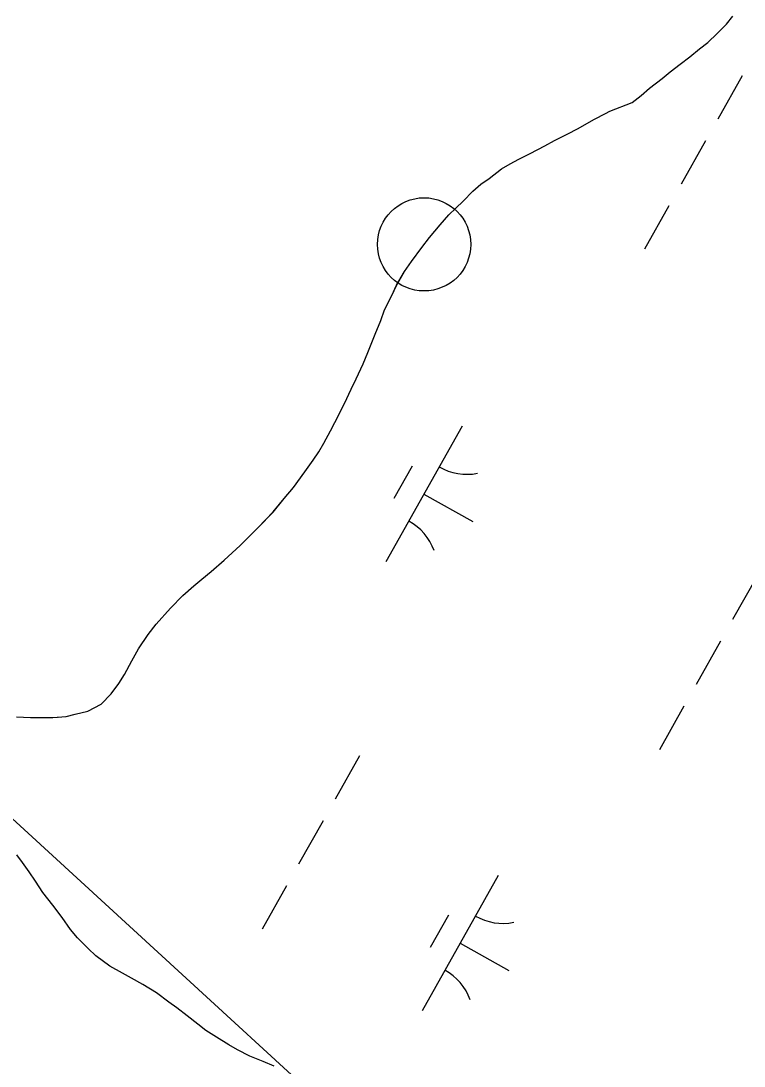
# Model space of a CAD drawing. Extents: x 3913936 to 3933962, y 195330 to 217741.
# Drawn here: x 3929803.2 to 3930035.8, y 207822.3 to 208158.6 of the extents above; entities that cross this region are included whole.
import ezdxf

# ---------------------------------------------------------------- set-up
doc = ezdxf.new("R2010")
doc.units = 0
for name, color, linetype in [('V-ROAD-CNTR', 7, 'Continuous'), ('V-TOPO-SHOR', 7, 'Continuous'), ('V-TOPO-TOWR', 7, 'Continuous'), ('V-WETL-SWMP', 7, 'Continuous')]:
    doc.layers.add(name, color=color, linetype=linetype)

msp = doc.modelspace()

# ---------------------------------------------------------------- linework, layer by layer
at = {"layer": 'V-ROAD-CNTR'}
msp.add_lwpolyline([(3930823.01, 206963.04), (3929039.41, 208600.73), (3929049.15, 208577.59), (3929046.49, 208558.09), (3929032.64, 208528.59), (3928993.92, 208459.57), (3928970.67, 208420.27), (3928954.36, 208384.07), (3928945.59, 208353.96), (3928950.18, 208316.41), (3928961.96, 208239.89), (3928974.02, 208141.9), (3928981.7, 208066.95), (3928978.5, 208011.84), (3928972.63, 207973.03), (3928962.24, 207947.24), (3928936.56, 207903.58), (3928904.2, 207841.96)], dxfattribs=at)
at = {"layer": 'V-TOPO-SHOR'}
for points in [[(3929801.81, 207934.71), (3929806.36, 207934.41), (3929810.22, 207934.51), (3929813.49, 207934.51), (3929817.75, 207934.8), (3929820.71, 207935.49), (3929824.77, 207936.48), (3929829.03, 207938.75), (3929832.3, 207942.11), (3929834.68, 207945.38), (3929836.56, 207948.25), (3929838.94, 207952.7), (3929841.02, 207956.56), (3929844.19, 207961.21), (3929846.77, 207964.47), (3929851.32, 207969.62), (3929855.28, 207973.67), (3929858.85, 207976.84), (3929861.43, 207979.01), (3929864.39, 207981.39), (3929868.55, 207985.05), (3929871.13, 207987.42), (3929873.71, 207989.79), (3929877.17, 207993.26), (3929879.45, 207995.43), (3929884.3, 208000.57), (3929887.87, 208004.93), (3929890.84, 208008.49), (3929894.5, 208013.44), (3929897.18, 208017.2), (3929899.06, 208019.96), (3929900.65, 208022.74), (3929902.83, 208026.69), (3929904.22, 208029.36), (3929907.29, 208035.5), (3929909.47, 208040.05), (3929911.06, 208043.41), (3929913.33, 208048.26), (3929914.82, 208051.83), (3929917.2, 208057.76), (3929918.99, 208062.21), (3929920.18, 208065.58), (3929922.46, 208070.23), (3929924.04, 208073.49), (3929926.62, 208077.95), (3929928.8, 208081.11), (3929932.17, 208085.66), (3929934.64, 208088.93), (3929938.01, 208092.98), (3929940.88, 208096.15), (3929943.06, 208098.33), (3929945.44, 208100.6), (3929948.51, 208103.77), (3929951.08, 208106.04), (3929953.76, 208107.82), (3929957.72, 208110.99), (3929960.59, 208112.57), (3929963.36, 208114.05), (3929967.03, 208115.93), (3929971.68, 208118.4), (3929974.85, 208120.08), (3929979.1, 208122.25), (3929982.18, 208123.84), (3929987.72, 208126.9), (3929991.18, 208128.78), (3929992.57, 208129.57), (3929999.8, 208132.34), (3930002.67, 208134.61), (3930005.34, 208136.89), (3930009.41, 208140.05), (3930011.98, 208142.13), (3930015.25, 208144.6), (3930018.32, 208146.97), (3930021.49, 208149.55), (3930024.16, 208151.62), (3930027.13, 208154.49), (3930030.1, 208157.46), (3930032.18, 208160.13)], [(3929884.68, 207822.31), (3929881.12, 207823.8), (3929876.86, 207825.49), (3929872.9, 207827.57), (3929870.13, 207829.15), (3929866.08, 207831.63), (3929862.71, 207833.81), (3929860.14, 207835.79), (3929856.68, 207838.47), (3929853.41, 207841.04), (3929850.84, 207842.83), (3929846.88, 207845.9), (3929842.43, 207848.57), (3929838.77, 207850.65), (3929835.9, 207852.24), (3929831.85, 207854.42), (3929827.29, 207857.79), (3929824.82, 207860.17), (3929821.46, 207863.63), (3929819.19, 207866.3), (3929816.51, 207870.07), (3929813.45, 207874.13), (3929810.28, 207878.19), (3929807.91, 207881.85), (3929805.93, 207884.82), (3929803.76, 207887.8), (3929801.88, 207890.27)]]:
    msp.add_lwpolyline(points, dxfattribs=at)
at = {"layer": 'V-TOPO-TOWR'}
msp.add_line((3929932.88, 208086.67), (3929932.88, 208086.67), dxfattribs=at)
msp.add_circle((3929932.88, 208086.67), 15, dxfattribs=at)
at = {"layer": 'V-WETL-SWMP'}
for p, q in [((3930030.1, 208157.46), (3930032.18, 208160.13)), ((3930027.13, 208154.49), (3930030.1, 208157.46)), ((3930024.16, 208151.62), (3930027.13, 208154.49)), ((3930018.32, 208146.97), (3930021.49, 208149.55)), ((3930021.49, 208149.55), (3930024.16, 208151.62)), ((3930015.25, 208144.6), (3930018.32, 208146.97)), ((3930009.41, 208140.05), (3930011.98, 208142.13)), ((3930011.98, 208142.13), (3930015.25, 208144.6)), ((3930005.34, 208136.89), (3930009.41, 208140.05)), ((3930035.12, 208140.91), (3930027.28, 208126.97)), ((3930002.67, 208134.61), (3930005.34, 208136.89)), ((3929992.57, 208129.57), (3929999.8, 208132.34)), ((3929999.8, 208132.34), (3930002.67, 208134.61)), ((3929987.72, 208126.9), (3929991.19, 208128.78)), ((3929991.19, 208128.78), (3929992.57, 208129.57)), ((3929982.18, 208123.84), (3929987.72, 208126.9)), ((3929974.85, 208120.08), (3929979.1, 208122.26)), ((3929979.1, 208122.26), (3929982.18, 208123.84)), ((3929967.03, 208115.93), (3929971.68, 208118.4)), ((3929971.68, 208118.4), (3929974.85, 208120.08)), ((3930023.36, 208119.99), (3930015.52, 208106.05)), ((3929963.36, 208114.05), (3929967.03, 208115.93)), ((3929957.72, 208110.99), (3929960.59, 208112.57)), ((3929960.59, 208112.57), (3929963.36, 208114.05)), ((3929953.76, 208107.82), (3929957.72, 208110.99)), ((3929948.51, 208103.77), (3929951.08, 208106.04)), ((3929951.08, 208106.04), (3929953.76, 208107.82)), ((3929945.44, 208100.6), (3929948.51, 208103.77)), ((3929940.88, 208096.15), (3929943.06, 208098.33)), ((3929943.06, 208098.33), (3929945.44, 208100.6)), ((3930011.6, 208099.07), (3930003.76, 208085.13)), ((3929938.01, 208092.99), (3929940.88, 208096.15)), ((3929934.64, 208088.93), (3929938.01, 208092.99)), ((3929932.17, 208085.67), (3929934.64, 208088.93)), ((3929928.8, 208081.11), (3929932.17, 208085.67)), ((3929924.04, 208073.5), (3929926.62, 208077.95)), ((3929926.62, 208077.95), (3929928.8, 208081.11)), ((3929922.46, 208070.23), (3929924.04, 208073.5)), ((3929920.18, 208065.58), (3929922.46, 208070.23)), ((3929918.99, 208062.21), (3929920.18, 208065.58)), ((3929917.2, 208057.76), (3929918.99, 208062.21)), ((3929914.82, 208051.83), (3929917.2, 208057.76)), ((3929913.33, 208048.26), (3929914.82, 208051.83)), ((3929911.06, 208043.42), (3929913.33, 208048.26)), ((3929909.47, 208040.05), (3929911.06, 208043.42)), ((3929907.29, 208035.5), (3929909.47, 208040.05)), ((3929904.22, 208029.36), (3929907.29, 208035.5)), ((3929902.83, 208026.69), (3929904.22, 208029.36)), ((3929945.1, 208028.14), (3929920.59, 207984.55)), ((3929900.65, 208022.74), (3929902.83, 208026.69)), ((3929899.06, 208019.96), (3929900.65, 208022.74)), ((3929897.18, 208017.2), (3929899.06, 208019.96)), ((3929894.5, 208013.44), (3929897.18, 208017.2)), ((3929929.06, 208015.36), (3929923.18, 208004.9)), ((3929890.84, 208008.49), (3929894.5, 208013.44)), ((3929887.87, 208004.93), (3929890.84, 208008.49)), ((3929884.3, 208000.58), (3929887.87, 208004.93)), ((3929932.85, 208006.35), (3929948.54, 207997.53)), ((3929879.45, 207995.43), (3929884.3, 208000.58)), ((3929877.17, 207993.26), (3929879.45, 207995.43)), ((3929873.7, 207989.79), (3929877.17, 207993.26)), ((3929868.55, 207985.05), (3929871.13, 207987.42)), ((3929871.13, 207987.42), (3929873.7, 207989.79)), ((3929864.4, 207981.39), (3929868.55, 207985.05)), ((3929861.42, 207979.01), (3929864.4, 207981.39)), ((3929858.85, 207976.84), (3929861.42, 207979.01)), ((3930039.93, 207979.9), (3930032.09, 207965.96)), ((3929851.32, 207969.62), (3929855.28, 207973.67)), ((3929855.28, 207973.67), (3929858.85, 207976.84)), ((3929846.77, 207964.47), (3929851.32, 207969.62)), ((3929844.19, 207961.21), (3929846.77, 207964.47)), ((3929841.02, 207956.56), (3929844.19, 207961.21)), ((3930028.17, 207958.98), (3930020.33, 207945.04)), ((3929838.94, 207952.7), (3929841.02, 207956.56)), ((3929836.56, 207948.25), (3929838.94, 207952.7)), ((3929834.68, 207945.38), (3929836.56, 207948.25)), ((3929832.3, 207942.11), (3929834.68, 207945.38)), ((3929829.03, 207938.75), (3929832.3, 207942.11)), ((3929824.77, 207936.48), (3929829.03, 207938.75)), ((3930016.41, 207938.06), (3930008.57, 207924.11)), ((3929801.81, 207934.71), (3929806.36, 207934.41)), ((3929806.36, 207934.41), (3929810.22, 207934.51)), ((3929810.22, 207934.51), (3929813.49, 207934.51)), ((3929813.49, 207934.51), (3929817.75, 207934.8)), ((3929815.08, 207934.62), (3929815.17, 207934.57)), ((3929817.75, 207934.8), (3929820.71, 207935.49)), ((3929820.71, 207935.49), (3929824.77, 207936.48)), ((3929912.15, 207922.16), (3929904.31, 207908.21)), ((3929900.39, 207901.23), (3929892.55, 207887.29)), ((3929803.76, 207887.79), (3929801.88, 207890.27)), ((3929805.93, 207884.82), (3929803.76, 207887.79)), ((3929807.91, 207881.85), (3929805.93, 207884.82)), ((3929956.73, 207883.67), (3929932.22, 207840.09)), ((3929810.28, 207878.19), (3929807.91, 207881.85)), ((3929888.63, 207880.31), (3929880.79, 207866.37)), ((3929813.45, 207874.13), (3929810.28, 207878.19)), ((3929816.51, 207870.07), (3929813.45, 207874.13)), ((3929819.18, 207866.3), (3929816.51, 207870.07)), ((3929940.69, 207870.89), (3929934.81, 207860.43)), ((3929821.46, 207863.63), (3929819.18, 207866.3)), ((3929824.82, 207860.17), (3929821.46, 207863.63)), ((3929827.29, 207857.79), (3929824.82, 207860.17)), ((3929944.48, 207861.88), (3929960.17, 207853.06)), ((3929831.85, 207854.42), (3929827.29, 207857.79)), ((3929835.9, 207852.24), (3929831.85, 207854.42)), ((3929838.77, 207850.65), (3929835.9, 207852.24)), ((3929842.43, 207848.57), (3929838.77, 207850.65)), ((3929846.88, 207845.9), (3929842.43, 207848.57)), ((3929850.84, 207842.83), (3929846.88, 207845.9)), ((3929853.41, 207841.04), (3929850.84, 207842.83)), ((3929856.68, 207838.47), (3929853.41, 207841.04)), ((3929860.14, 207835.79), (3929856.68, 207838.47)), ((3929862.71, 207833.81), (3929860.14, 207835.79)), ((3929866.08, 207831.63), (3929862.71, 207833.81)), ((3929870.13, 207829.15), (3929866.08, 207831.63)), ((3929872.9, 207827.57), (3929870.13, 207829.15)), ((3929876.86, 207825.49), (3929872.9, 207827.57)), ((3929881.12, 207823.8), (3929876.86, 207825.49)), ((3929884.68, 207822.32), (3929881.12, 207823.8))]:
    msp.add_line(p, q, dxfattribs=at)
for centre, start, end in [((3929946.59, 208030.31), 239.8861, 281.4297), ((3929919.52, 207982.15), 19.8861, 61.4297), ((3929958.22, 207885.84), 239.8861, 281.4297), ((3929931.15, 207837.68), 19.8861, 61.4297)]:
    msp.add_arc(centre, 17.62, start, end, dxfattribs=at)

doc.saveas('drawing.dxf')
